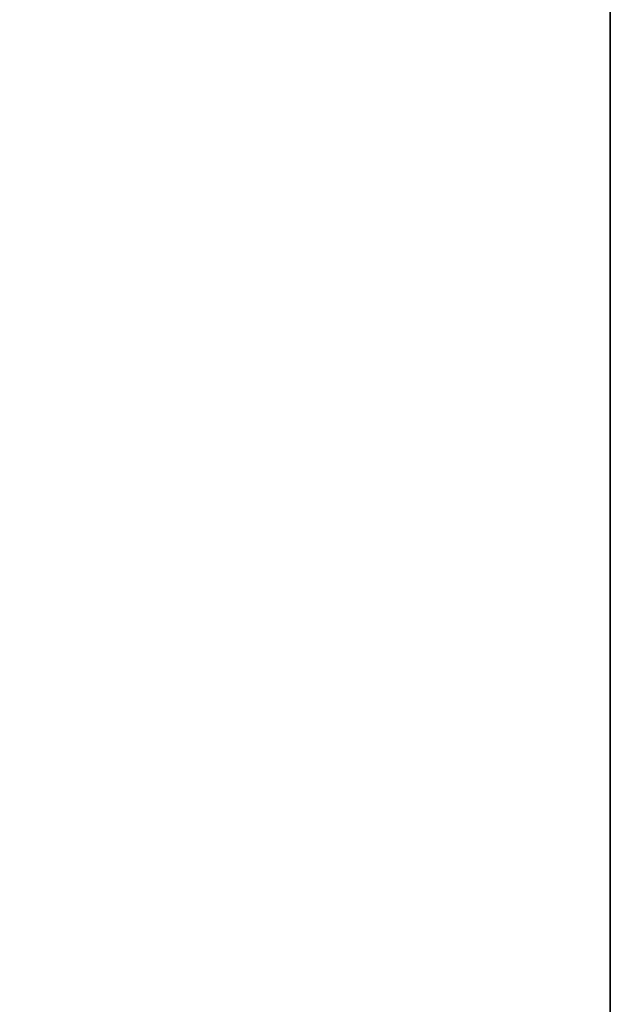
# Model space of a CAD drawing. Header units: metres. Extents: x 209848 to 209928, y 1182430 to 1182563.
# Tile 327 of 656: x 209852.5869 to 209852.6197, y 1182478.987 to 1182479.0417. Entities that reach past the tile are written whole.
import ezdxf

# ---------------------------------------------------------------- set-up
doc = ezdxf.new("R2010")
doc.units = ezdxf.units.M
doc.header["$MEASUREMENT"] = 0
doc.linetypes.add('DGN Style 2', pattern=[15.036391, 9.021834, -6.014556])
doc.layers.get('0').update_dxf_attribs({"color": 254})

# ---------------------------------------------------------------- blocks, each defined once
blk = doc.blocks.new('*U2')
at = {"color": 3, "linetype": 'Continuous'}
for p, q in [((1.275, -19.968303), (1.275, -20.066627)), ((1.275, -20.066627), (1.275, -20.164972))]:
    blk.add_line(p, q, dxfattribs=at)
blk = doc.blocks.new('*U3')
at = {"color": 3, "linetype": 'Continuous'}
for p, q in [((1.275, -19.974104), (1.275, -20.072976)), ((1.275, -20.072976), (1.275, -20.171852))]:
    blk.add_line(p, q, dxfattribs=at)
blk = doc.blocks.new('*U4')
at = {"color": 3, "linetype": 'Continuous'}
blk.add_line((1.275, -20.00319), (1.275, -20.1019), dxfattribs=at)
blk = doc.blocks.new('*U5')
at = {"color": 3, "linetype": 'Continuous'}
blk.add_line((1.275, -19.987747), (1.275, -20.086592), dxfattribs=at)
blk = doc.blocks.new('*U6')
at = {"color": 3, "linetype": 'Continuous'}
blk.add_line((1.275, -19.976985), (1.275, -20.078754), dxfattribs=at)
blk = doc.blocks.new('*U7')
at = {"color": 3, "linetype": 'Continuous'}
for p, q in [((1.275, -19.955882), (1.275, -20.055045)), ((1.275, -20.055045), (1.275, -20.154215))]:
    blk.add_line(p, q, dxfattribs=at)
blk = doc.blocks.new('*U8')
at = {"color": 3, "linetype": 'Continuous'}
for p, q in [((1.275, -19.941728), (1.275, -20.043993)), ((1.275, -20.043993), (1.275, -20.146449))]:
    blk.add_line(p, q, dxfattribs=at)
blk = doc.blocks.new('*U9')
at = {"color": 3, "linetype": 'Continuous'}
for p, q in [((1.275, -19.949276), (1.275, -20.050867)), ((1.275, -20.050867), (1.275, -20.152475))]:
    blk.add_line(p, q, dxfattribs=at)
blk = doc.blocks.new('ATTEMP_2')
at = {"color": 254, "flags": 128}
blk.add_lwpolyline([(0, 1.275), (-13.6, 1.275), (-13.6, -1.275), (0, -1.275), (0, 1.275), (0, 1.275)], dxfattribs=at)
blk = doc.blocks.new('ATTEMP_1')
at = {"color": 254, "rotation": 90}
blk.add_blockref('ATTEMP_2', (0, -18.11), dxfattribs=at)
blk = doc.blocks.new('ATTEMP')
at = {"color": 3, "linetype": 'Continuous'}
for name in ['*U9', '*U8', '*U7', '*U6', '*U4', '*U5', '*U3', '*U2']:
    blk.add_blockref(name, (-8.511171, 0), dxfattribs=at)
at = {"color": 254}
blk.add_blockref('ATTEMP_1', (-8.511171, 0), dxfattribs=at)

msp = doc.modelspace()

# ---------------------------------------------------------------- block references
at = {"color": 1, "linetype": 'DGN Style 2'}
msp.add_blockref('ATTEMP', (209859.855907, 1182499.061067), dxfattribs=at)

doc.saveas('drawing.dxf')
